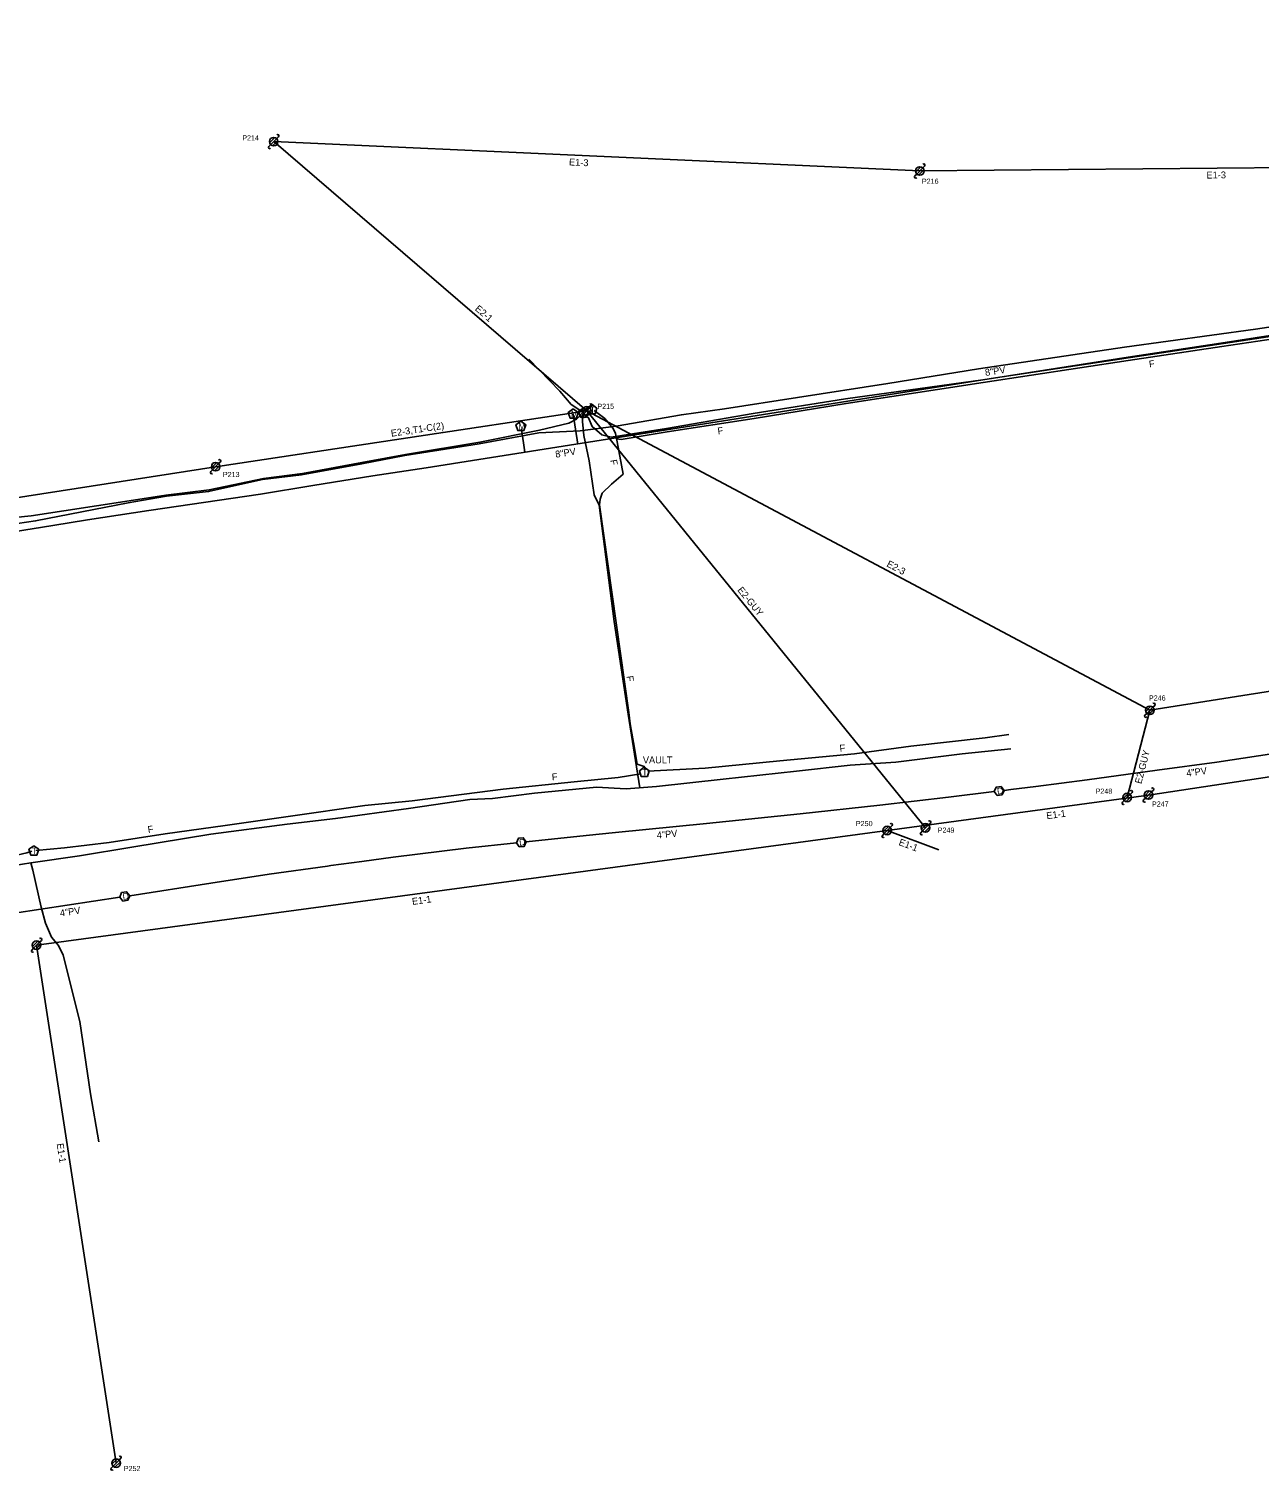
# Model space of a CAD drawing. Extents: x 1741604 to 1825760, y 1164229 to 1194908.
# Drawn here: x 1775065 to 1775781, y 1179398 to 1180237 of the extents above; entities that cross this region are included whole.
import ezdxf

# ---------------------------------------------------------------- set-up
doc = ezdxf.new("R2010")
doc.units = 0
for name, color, linetype in [('RD_EX_SU_H2O', 7, 'Continuous'), ('RD_EX_SU_Ovhd', 7, 'Continuous'), ('RD_EX_SU_Pole', 7, 'Continuous'), ('RD_EX_SU_Telecom', 7, 'Continuous'), ('RD_EX_SU_TX_H2O', 7, 'Continuous'), ('RD_EX_SU_TX_Pole', 7, 'Continuous'), ('RD_EX_SU_TX_Telecom', 7, 'Continuous')]:
    doc.layers.add(name, color=color, linetype=linetype)

# ---------------------------------------------------------------- blocks, each defined once
blk = doc.blocks.new('SUE_PP')
at = {"layer": 'RD_EX_SU_Pole'}
for p, q in [((-2.41, -0.65), (0.65, 2.41)), ((-1.77, -1.77), (1.77, 1.77)), ((-0.65, -2.41), (2.41, 0.65)), ((1.77, 1.77), (2.83, 2.83)), ((-2.83, -2.83), (-1.77, -1.77))]:
    blk.add_line(p, q, dxfattribs=at)
blk.add_circle((0, 0), 2.5, dxfattribs=at)
for centre, start, end in [((2.3, 3.36), 315, 135), ((-2.3, -3.36), 135, 315)]:
    blk.add_arc(centre, 0.75, start, end, dxfattribs=at)
blk = doc.blocks.new('SUE_TPP')
at = {"layer": 'RD_EX_SU_Telecom'}
blk.add_lwpolyline([(0, 3), (-2.85, 0.93), (-1.76, -2.43), (1.76, -2.43), (2.85, 0.93)], close=True, dxfattribs=at)
blk.add_text('T', height=3.75, dxfattribs=at).set_placement((-1.25, -1.88))
blk = doc.blocks.new('SUE_WM')
at = {"layer": 'RD_EX_SU_H2O'}
blk.add_lwpolyline([(0, 3.05), (-2.9, 0.94), (-1.79, -2.47), (1.79, -2.47), (2.9, 0.94)], close=True, dxfattribs=at)
blk.add_text('M', height=3.75, dxfattribs=at).set_placement((-1.43, -1.88))

msp = doc.modelspace()

# ---------------------------------------------------------------- linework, layer by layer
at = {"layer": 'RD_EX_SU_H2O'}
for p, q in [((1775381.9, 1180012.75), (1775384.63, 1179995.31)), ((1775351.74, 1180003.9), (1775353.83, 1179990.51))]:
    msp.add_line(p, q, dxfattribs=at)
for points in [[(1775079.31, 1179947.86), (1775099.56, 1179951.26), (1775135.1, 1179956.75), (1775200.12, 1179966.22), (1775230.46, 1179971.15), (1775265.28, 1179976.78), (1775296.44, 1179981.42), (1775327.06, 1179986.33), (1775627.47, 1180033.75), (1775910.53, 1180076.48), (1776287.14, 1180136.1), (1776361.29, 1180146.68), (1776578.76, 1180172.75), (1776784.59, 1180199.86), (1777026.8, 1180236.7)], [(1774386.57, 1179840.75), (1774523.66, 1179861.56), (1774695.31, 1179888.47), (1774727.98, 1179893.39), (1774787.79, 1179902.93), (1774821.83, 1179908.67), (1774868.74, 1179915.98), (1774901.09, 1179920.97), (1774935.63, 1179925.97), (1774973.03, 1179931.27), (1775005.49, 1179936.37), (1775033.48, 1179940.52), (1775079.31, 1179947.86)], [(1775632.38, 1179793.92), (1775636.25, 1179794.39), (1775650.79, 1179796.27), (1775680.62, 1179800.13), (1775721.45, 1179805.64), (1775756.05, 1179810.32), (1775795.55, 1179816.27), (1775845.96, 1179823.86)], [(1775354.54, 1179764.04), (1775389.48, 1179767.74), (1775406.43, 1179769.47), (1775459.39, 1179774.78), (1775513.91, 1179780.32), (1775560.12, 1179785.33), (1775599.97, 1179789.99), (1775626.65, 1179793.22)], [(1775123.99, 1179732.72), (1775171.18, 1179740.07), (1775205.06, 1179745.19), (1775238.99, 1179749.92), (1775241, 1179750.19), (1775259.06, 1179752.67), (1775277.09, 1179755.15), (1775319.61, 1179760.34), (1775348.8, 1179763.43)], [(1774863.89, 1179692.35), (1774894.76, 1179697.63), (1774947.51, 1179706.13), (1774977.79, 1179710.67), (1775010.86, 1179715.58), (1775118.28, 1179731.85)], [(1775123.99, 1179732.72), (1775123.99, 1179732.72)]]:
    msp.add_lwpolyline(points, dxfattribs=at)
for points in [[(1775632.38, 1179793.92), (1775630.64, 1179796.23), (1775627.78, 1179795.88), (1775626.65, 1179793.22), (1775628.38, 1179790.92), (1775631.25, 1179791.26)], [(1775354.54, 1179764.04), (1775352.85, 1179766.38), (1775349.97, 1179766.07), (1775348.8, 1179763.43), (1775350.5, 1179761.1), (1775353.37, 1179761.4)], [(1775123.99, 1179732.72), (1775122.19, 1179734.97), (1775119.33, 1179734.54), (1775118.28, 1179731.85), (1775120.08, 1179729.6), (1775122.94, 1179730.03)]]:
    msp.add_lwpolyline(points, close=True, dxfattribs=at)
at = {"layer": 'RD_EX_SU_Ovhd'}
for p, q in [((1775207.72, 1180171.12), (1775389.78, 1180014.59)), ((1775207.72, 1180171.12), (1775583.33, 1180154.06)), ((1775583.33, 1180154.06), (1775904.05, 1180157.14)), ((1775173.97, 1179982.14), (1775389.78, 1180014.59)), ((1775389.78, 1180014.59), (1775717.12, 1179840.5)), ((1775389.78, 1180014.59), (1775586.73, 1179772.13)), ((1774915.73, 1179942.05), (1775173.97, 1179982.14)), ((1775717.12, 1179840.5), (1775883.66, 1179866.98)), ((1775703.98, 1179789.84), (1775717.12, 1179840.5)), ((1775716.35, 1179791.24), (1775984.96, 1179831.92)), ((1775564.44, 1179770.62), (1775716.35, 1179791.24)), ((1775069.87, 1179703.9), (1775564.44, 1179770.62)), ((1775564.44, 1179770.62), (1775594.52, 1179759.44)), ((1775069.87, 1179703.9), (1775116.09, 1179402.8))]:
    msp.add_line(p, q, dxfattribs=at)
at = {"layer": 'RD_EX_SU_Pole'}
for p, q in [((1775580.5, 1180151.23), (1775581.56, 1180152.29)), ((1775580.92, 1180153.41), (1775583.98, 1180156.47)), ((1775581.56, 1180152.29), (1775585.1, 1180155.83)), ((1775582.68, 1180151.64), (1775585.75, 1180154.71)), ((1775585.1, 1180155.83), (1775586.16, 1180156.89)), ((1775387.36, 1180013.95), (1775390.43, 1180017.01)), ((1775391.55, 1180016.36), (1775392.61, 1180017.42)), ((1775386.95, 1180011.76), (1775388.01, 1180012.83)), ((1775388.01, 1180012.83), (1775391.55, 1180016.36)), ((1775389.13, 1180012.18), (1775392.19, 1180015.24)), ((1775171.55, 1179981.49), (1775174.61, 1179984.55)), ((1775172.2, 1179980.37), (1775175.73, 1179983.9)), ((1775175.73, 1179983.9), (1775176.79, 1179984.96)), ((1775171.14, 1179979.31), (1775172.2, 1179980.37)), ((1775173.32, 1179979.72), (1775176.38, 1179982.78)), ((1775714.71, 1179839.85), (1775717.77, 1179842.91)), ((1775715.36, 1179838.73), (1775718.89, 1179842.27)), ((1775716.48, 1179838.08), (1775719.54, 1179841.15)), ((1775718.89, 1179842.27), (1775719.95, 1179843.33)), ((1775714.29, 1179837.67), (1775715.36, 1179838.73)), ((1775701.57, 1179789.2), (1775704.63, 1179792.26)), ((1775702.21, 1179788.08), (1775705.75, 1179791.61)), ((1775703.34, 1179787.43), (1775706.4, 1179790.49)), ((1775705.75, 1179791.61), (1775706.81, 1179792.67)), ((1775713.93, 1179790.59), (1775716.99, 1179793.65)), ((1775714.58, 1179789.47), (1775718.11, 1179793.01)), ((1775715.7, 1179788.82), (1775718.76, 1179791.89)), ((1775718.11, 1179793.01), (1775719.17, 1179794.07)), ((1775701.15, 1179787.01), (1775702.21, 1179788.08)), ((1775713.52, 1179788.41), (1775714.58, 1179789.47)), ((1775566.2, 1179772.39), (1775567.26, 1179773.45)), ((1775584.31, 1179771.48), (1775587.37, 1179774.55)), ((1775584.96, 1179770.36), (1775588.49, 1179773.9)), ((1775588.49, 1179773.9), (1775589.55, 1179774.96)), ((1775561.61, 1179767.8), (1775562.67, 1179768.86)), ((1775562.02, 1179769.98), (1775565.08, 1179773.04)), ((1775562.67, 1179768.86), (1775566.2, 1179772.39)), ((1775563.79, 1179768.21), (1775566.85, 1179771.27)), ((1775583.9, 1179769.3), (1775584.96, 1179770.36)), ((1775586.08, 1179769.72), (1775589.14, 1179772.78)), ((1775067.46, 1179703.26), (1775070.52, 1179706.32)), ((1775071.64, 1179705.67), (1775072.7, 1179706.73)), ((1775067.04, 1179701.08), (1775068.1, 1179702.14)), ((1775068.1, 1179702.14), (1775071.64, 1179705.67)), ((1775069.22, 1179701.49), (1775072.29, 1179704.55))]:
    msp.add_line(p, q, dxfattribs=at)
for centre in [(1775583.33, 1180154.06), (1775389.78, 1180014.59), (1775173.97, 1179982.14), (1775717.12, 1179840.5), (1775703.98, 1179789.84), (1775716.35, 1179791.24), (1775586.73, 1179772.13), (1775564.44, 1179770.62), (1775069.87, 1179703.9)]:
    msp.add_circle(centre, 2.5, dxfattribs=at)
for centre, start, end in [((1775581.03, 1180150.7), 135, 315), ((1775585.63, 1180157.42), 315, 135), ((1775392.08, 1180017.95), 315, 135), ((1775387.48, 1180011.23), 135, 315), ((1775176.26, 1179985.49), 315, 135), ((1775171.67, 1179978.78), 135, 315), ((1775719.42, 1179843.86), 315, 135), ((1775714.82, 1179837.14), 135, 315), ((1775706.28, 1179793.2), 315, 135), ((1775718.64, 1179794.6), 315, 135), ((1775701.68, 1179786.48), 135, 315), ((1775714.05, 1179787.88), 135, 315), ((1775566.73, 1179773.98), 315, 135), ((1775589.02, 1179775.49), 315, 135), ((1775562.14, 1179767.27), 135, 315), ((1775584.43, 1179768.77), 135, 315), ((1775072.17, 1179707.26), 315, 135), ((1775067.57, 1179700.55), 135, 315)]:
    msp.add_arc(centre, 0.75, start, end, dxfattribs=at)
at = {"layer": 'RD_EX_SU_Telecom'}
for points in [[(1775037.74, 1179945.93), (1775069.26, 1179950.59), (1775123.16, 1179961.07), (1775145.37, 1179964.94), (1775169.87, 1179967.62), (1775201.24, 1179974.64), (1775223.91, 1179977.49), (1775258.93, 1179983.74), (1775284, 1179988.61), (1775327.25, 1179995.44), (1775361.91, 1180001.86), (1775385.82, 1180002.89), (1775406.89, 1180005.77), (1775444.81, 1180012.36), (1775469.76, 1180015.76), (1775512.25, 1180022.42), (1775564.7, 1180030.52), (1775617.45, 1180038.96), (1775702.3, 1180051.59), (1775778.64, 1180062.09), (1775845.67, 1180072.11)], [(1775387.97, 1180012.73), (1775390.8, 1180010.59), (1775392.91, 1180005.44), (1775398.54, 1180000.61), (1775403.94, 1179999.29), (1775436.03, 1180004.34), (1775486.57, 1180013.12), (1775540.16, 1180021.62), (1775619.96, 1180032.7), (1775704.56, 1180045.87), (1775758.43, 1180054.01), (1775815.79, 1180062.96)], [(1775407.08, 1179998.39), (1775409.79, 1179997.99), (1775436.46, 1180002.37), (1775487.12, 1180010.09), (1775540.58, 1180018.81), (1775620.26, 1180031.04), (1775704.54, 1180043.97), (1775758.91, 1180052.04), (1775816.52, 1180060.6)], [(1775356.14, 1180044.62), (1775374.12, 1180026.02), (1775380.61, 1180018.31), (1775387.4, 1180013.83)], [(1774916.38, 1179941.03), (1774920.42, 1179939.36), (1774950.29, 1179943.85), (1774992.02, 1179946.41), (1775014.85, 1179949.27), (1775047.5, 1179951.68), (1775066.74, 1179953.51), (1775123.7, 1179962.38), (1775145.09, 1179965.59), (1775170.3, 1179968.62), (1775201.86, 1179975.29), (1775224.39, 1179978.23), (1775259.05, 1179984.49), (1775284.41, 1179989.29), (1775327.61, 1179996.37), (1775362.32, 1180003.4), (1775379.35, 1180007.42), (1775383.77, 1180009.8), (1775387.12, 1180013.27)], [(1775387.5, 1180012.63), (1775387.23, 1180008.44), (1775388.11, 1180000.36), (1775391.18, 1179985.59), (1775394.06, 1179965.85), (1775396.92, 1179959.76)], [(1775394.07, 1180014.86), (1775400.22, 1180010.17), (1775405.08, 1180004.25), (1775406.37, 1180001.46), (1775407.48, 1179996.64), (1775410.85, 1179977.85), (1775404.04, 1179971.92), (1775398.78, 1179966.77), (1775397.49, 1179963.33), (1775397.23, 1179959.94), (1775414.12, 1179839.26), (1775414.97, 1179832.64), (1775416.96, 1179821.74), (1775419.13, 1179809.16), (1775423.18, 1179807.89), (1775423.8, 1179805.92)], [(1775396.92, 1179959.76), (1775405.61, 1179892.15), (1775413.73, 1179838.29), (1775420.52, 1179795.5)], [(1775425.29, 1179805.11), (1775458.63, 1179806.89), (1775502.02, 1179811.07), (1775545.31, 1179815.19), (1775578.07, 1179819.6), (1775621.3, 1179824.46), (1775635.06, 1179826.39)], [(1775066.5, 1179751.84), (1775094.73, 1179755.96), (1775125.28, 1179760.91), (1775171.26, 1179768.52), (1775215.48, 1179774.27), (1775243.67, 1179777.64), (1775286.09, 1179783.48), (1775321.82, 1179788.65), (1775334.89, 1179789.26), (1775359.41, 1179792.41), (1775395.39, 1179795.9), (1775412.67, 1179794.92), (1775430.31, 1179796.21), (1775469.12, 1179800.44), (1775511.62, 1179805.16), (1775542.98, 1179808.56), (1775569.34, 1179810.41), (1775608.05, 1179815.12), (1775636.3, 1179818.09)], [(1775069.52, 1179759.02), (1775086.1, 1179760.56), (1775112.01, 1179763.59), (1775144.58, 1179768.61), (1775179.45, 1179773.53), (1775217.43, 1179778.99), (1775260.71, 1179785.07), (1775288.25, 1179787.92), (1775341.22, 1179794.69), (1775382.5, 1179799), (1775407.96, 1179801.49), (1775421.16, 1179803.58)], [(1774491.43, 1179669.27), (1774493.51, 1179668.05), (1774512.21, 1179669.38), (1774555.82, 1179675.6), (1774603.37, 1179682.19), (1774648.25, 1179689.7), (1774702.14, 1179698.58), (1774733.03, 1179702.79), (1774777.05, 1179710.91), (1774837.88, 1179722.22), (1774863.84, 1179726.03), (1774901.59, 1179732.2), (1774961.49, 1179741.64), (1775003.61, 1179748.24), (1775055.87, 1179755.76), (1775064.29, 1179757.64), (1775067.09, 1179758.58)], [(1775042.08, 1179747.91), (1775066.5, 1179751.84), (1775067.63, 1179747.62), (1775072.5, 1179726.07), (1775074.97, 1179716.71), (1775078.55, 1179708.69), (1775082.61, 1179703.76), (1775085.36, 1179698.13), (1775094.97, 1179659.58), (1775101.18, 1179617.56), (1775106.12, 1179589.7)]]:
    msp.add_lwpolyline(points, dxfattribs=at)
for points in [[(1775392.8, 1180018.22), (1775389.95, 1180016.14), (1775391.04, 1180012.79), (1775394.57, 1180012.79), (1775395.66, 1180016.14)], [(1775423.21, 1179807.48), (1775420.36, 1179805.4), (1775421.45, 1179802.05), (1775424.98, 1179802.05), (1775426.07, 1179805.4)], [(1775068.28, 1179761.79), (1775065.43, 1179759.72), (1775066.52, 1179756.36), (1775070.05, 1179756.36), (1775071.14, 1179759.72)]]:
    msp.add_lwpolyline(points, close=True, dxfattribs=at)

# ---------------------------------------------------------------- block references
at = {"layer": 'RD_EX_SU_H2O'}
for p in [(1775351.42, 1180005.6), (1775381.9, 1180012.75)]:
    msp.add_blockref('SUE_WM', p, dxfattribs=at)
at = {"layer": 'RD_EX_SU_Pole'}
for p in [(1775207.72, 1180171.12), (1775116.09, 1179402.8)]:
    msp.add_blockref('SUE_PP', p, dxfattribs=at)
at = {"layer": 'RD_EX_SU_Telecom'}
msp.add_blockref('SUE_TPP', (1775387.81, 1180013.37), dxfattribs=at)

# ---------------------------------------------------------------- texts
at = {"layer": 'RD_EX_SU_H2O'}
for rotation, p in [(6.9094, (1775628.49, 1179791.56)), (6.04333, (1775350.62, 1179761.74)), (8.61212, (1775120.17, 1179730.24))]:
    msp.add_text('D', height=3.75, rotation=rotation, dxfattribs=at).set_placement(p)
at = {"layer": 'RD_EX_SU_Ovhd'}
for s, rotation, p in [('E1-3', 357.39931, (1775379.34, 1180157.32)), ('E1-3', 0.55011, (1775750.1, 1180149.66)), ('E2-1', 319.31176, (1775324.41, 1180073.43)), ('E2-3,T1-C(2)', 8.55291, (1775276.17, 1179999.53)), ('E2-3', 331.99412, (1775563.72, 1179924.35)), ('E2-GUY', 309.08607, (1775477.07, 1179910.3)), ('E2-GUY', 75.45711, (1775712.16, 1179797.45)), ('E1-1', 7.72806, (1775657.24, 1179777.16)), ('E1-1', 339.59938, (1775570.78, 1179762.26)), ('E1-1', 7.68319, (1775288.4, 1179727.33)), ('E1-1', 278.72756, (1775081.53, 1179588.44))]:
    msp.add_text(s, height=4, rotation=rotation, dxfattribs=at).set_placement(p)
at = {"layer": 'RD_EX_SU_Telecom'}
for p in [(1775391.55, 1180013.34), (1775421.96, 1179802.6), (1775067.03, 1179756.91)]:
    msp.add_text('T', height=3.75, dxfattribs=at).set_placement(p)
at = {"layer": 'RD_EX_SU_TX_H2O'}
for s, rotation, p in [('8"PV', 8.58489, (1775621.57, 1180034.88)), ('8"PV', 8.96991, (1775371.76, 1179987.31)), ('4"PV', 7.70868, (1775738.61, 1179801.91)), ('4"PV', 5.71565, (1775430.64, 1179765.87)), ('4"PV', 8.61212, (1775083.73, 1179720.55))]:
    msp.add_text(s, height=4, rotation=rotation, dxfattribs=at).set_placement(p)
at = {"layer": 'RD_EX_SU_TX_Pole'}
for s, p in [('P214', (1775189.47, 1180171.8)), ('P216', (1775584.59, 1180146.59)), ('P215', (1775395.93, 1180015.75)), ('P213', (1775178.2, 1179976.09)), ('P246', (1775716.6, 1179846.15)), ('P248', (1775685.6, 1179791.99)), ('P247', (1775718.35, 1179784.49)), ('P250', (1775546.22, 1179773.17)), ('P249', (1775593.83, 1179769.33)), ('P252', (1775120.6, 1179398.19))]:
    msp.add_text(s, height=3, dxfattribs=at).set_placement(p)
at = {"layer": 'RD_EX_SU_TX_Telecom'}
for rotation, p in [(8.44527, (1775716.91, 1180039.74)), (8.67377, (1775466.09, 1180000.82)), (280.15282, (1775403.31, 1179985.92)), (277.96813, (1775412.75, 1179860.3)), (5.42995, (1775536.92, 1179816.4)), (5.95724, (1775369.61, 1179799.67)), (8.76862, (1775134.79, 1179769.12))]:
    msp.add_text('F', height=4, rotation=rotation, dxfattribs=at).set_placement(p)
msp.add_text('VAULT', height=4, dxfattribs=at).set_placement((1775422.37, 1179809.65))

doc.saveas('drawing.dxf')
